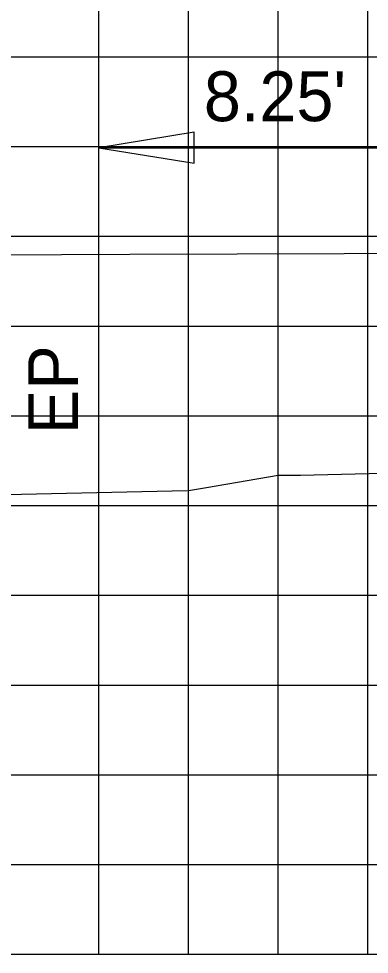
# Model space of a CAD drawing. Extents: x 2193008 to 2198143, y 1236112 to 1237864.
# Drawn here: x 2197716.75 to 2197724.57, y 1237163.11 to 1237183.96 of the extents above; entities that cross this region are included whole.
import ezdxf

# ---------------------------------------------------------------- set-up
doc = ezdxf.new("R2010")
doc.units = 0
for name, color, linetype in [('3', 7, 'Continuous'), ('60', 7, 'Continuous'), ('GSDIMS', 7, 'Continuous'), ('Level 55', 7, 'Continuous'), ('Level 61', 7, 'Continuous'), ('M-ROADS', 7, 'Continuous')]:
    doc.layers.add(name, color=color, linetype=linetype)

msp = doc.modelspace()

# ---------------------------------------------------------------- linework, layer by layer
at = {"layer": '3'}
msp.add_line((2197718.54, 1237173.396), (2197718.54, 1237181.632), dxfattribs=at)
at = {"layer": '60'}
msp.add_line((2197698.54, 1237163.106), (2197828.54, 1237163.106), dxfattribs=at)
for points in [[(2197720.54, 1237173.44), (2197720.941, 1237173.512), (2197722.54, 1237173.784), (2197722.64, 1237173.784), (2197723.04, 1237173.784), (2197728.54, 1237173.916)], [(2197698.54, 1237172.956), (2197701.34, 1237173.017), (2197720.513, 1237173.439)]]:
    msp.add_lwpolyline(points, dxfattribs=at)
at = {"layer": 'GSDIMS'}
msp.add_lwpolyline([(2197718.537, 1237181.08), (2197720.666, 1237180.733), (2197720.666, 1237181.427)], close=True, dxfattribs=at)
at = {"layer": 'Level 61'}
msp.add_line((2197718.537, 1237181.08), (2197726.787, 1237181.08), dxfattribs=at)
at = {"layer": 'M-ROADS'}
for p, q in [((2197718.54, 1237163.106), (2197718.54, 1237223.106)), ((2197720.54, 1237163.106), (2197720.54, 1237223.106)), ((2197722.54, 1237163.106), (2197722.54, 1237223.106)), ((2197724.54, 1237163.106), (2197724.54, 1237223.106)), ((2197698.54, 1237183.106), (2197828.54, 1237183.106)), ((2197698.54, 1237181.106), (2197828.54, 1237181.106)), ((2197698.54, 1237179.106), (2197828.54, 1237179.106)), ((2197698.54, 1237177.106), (2197828.54, 1237177.106)), ((2197698.54, 1237175.106), (2197828.54, 1237175.106)), ((2197698.54, 1237173.106), (2197828.54, 1237173.106)), ((2197698.54, 1237171.106), (2197828.54, 1237171.106)), ((2197698.54, 1237169.106), (2197828.54, 1237169.106)), ((2197698.54, 1237167.106), (2197828.54, 1237167.106)), ((2197698.54, 1237165.106), (2197828.54, 1237165.106)), ((2197698.54, 1237163.106), (2197828.54, 1237163.106))]:
    msp.add_line(p, q, dxfattribs=at)
msp.add_lwpolyline([(2197698.54, 1237178.621), (2197707.899, 1237178.673), (2197709.422, 1237178.675), (2197709.857, 1237178.68), (2197710.927, 1237178.68), (2197711.002, 1237178.679), (2197711.618, 1237178.672), (2197719.229, 1237178.71), (2197733.582, 1237178.753), (2197735.818, 1237178.805), (2197740.401, 1237178.939), (2197758.089, 1237179.406), (2197760.61, 1237179.561), (2197761.171, 1237179.589), (2197761.229, 1237179.593), (2197761.481, 1237179.584), (2197761.957, 1237179.607), (2197765.84, 1237179.796), (2197766.244, 1237179.82), (2197778.677, 1237180.464)], dxfattribs=at)

# ---------------------------------------------------------------- texts
at = {"layer": 'Level 55'}
msp.add_text("8.25'", height=1.1105, dxfattribs=at).set_placement((2197720.882, 1237181.672))
msp.add_text('EP', height=1.1105, rotation=90, dxfattribs=at).set_placement((2197718.074, 1237174.696))

doc.saveas('drawing.dxf')
